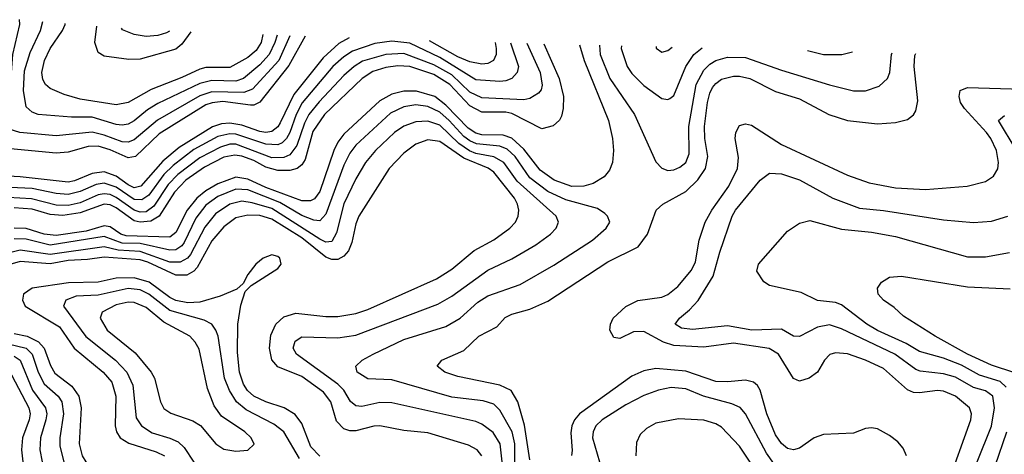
# Model space of a CAD drawing. Header units: inches. Extents: x 1308407 to 1441228, y 959628 to 1036311.
# Tile 627 of 656: x 1386209 to 1389493, y 1030475 to 1031926. Entities that reach past the tile are written whole.
import ezdxf

# ---------------------------------------------------------------- set-up
doc = ezdxf.new("R2010")
doc.units = ezdxf.units.IN
doc.header["$MEASUREMENT"] = 0
doc.layers.add('B3083', color=7, linetype='Continuous')

msp = doc.modelspace()

# ---------------------------------------------------------------- linework, layer by layer
at = {"layer": 'B3083', "color": 5}
for points, elevation in [([(1387110.2, 1031872.8), (1387073.2, 1031790), (1386985.7, 1031694.3), (1386956.5, 1031683.5), (1386850, 1031685.6), (1386810, 1031672.3), (1386668.7, 1031591.3), (1386590, 1031525.6), (1386570, 1031517.5), (1386550, 1031518), (1386490, 1031541), (1386450, 1031550.4), (1386330, 1031538.1), (1386209.4, 1031549.4), (1386170, 1031562.2), (1386158.9, 1031570), (1386150, 1031584.5), (1386148.1, 1031610), (1386176.9, 1031690), (1386185.8, 1031810), (1386209.5, 1031910), (1386207.8, 1031926.4)], 2560), ([(1387067.6, 1031874.5), (1387059.4, 1031850), (1387040.7, 1031810), (1387010, 1031775.2), (1386955.3, 1031730), (1386930, 1031720.7), (1386850, 1031723.6), (1386810, 1031713.1), (1386670, 1031646.9), (1386634.8, 1031625.2), (1386590, 1031588.3), (1386570, 1031578), (1386550, 1031574.5), (1386530, 1031576.7), (1386450, 1031601.4), (1386381.2, 1031601.2), (1386270.3, 1031610.3), (1386250, 1031617.5), (1386230, 1031635.8), (1386220.9, 1031690), (1386224.9, 1031755.1), (1386243.1, 1031816.9), (1386277.7, 1031890), (1386286.3, 1031919.9)], 2540), ([(1387019.5, 1031876.3), (1387013.9, 1031850), (1386997, 1031823), (1386970, 1031799.9), (1386910, 1031766.6), (1386830, 1031766.5), (1386810, 1031761.5), (1386750, 1031733), (1386646.9, 1031693.1), (1386570, 1031650.3), (1386530, 1031642.3), (1386410, 1031661.2), (1386356.6, 1031676.6), (1386310, 1031696.9), (1386295.2, 1031710), (1386286.2, 1031726.2), (1386283, 1031750), (1386291, 1031790), (1386310.3, 1031830), (1386351.5, 1031890), (1386360.3, 1031910), (1386360.7, 1031913.8)], 2520), ([(1386779.9, 1031885.6), (1386750, 1031844.9), (1386730, 1031827.6), (1386610, 1031794.3), (1386572.9, 1031792.9), (1386490, 1031804.3), (1386470, 1031817.1), (1386458.9, 1031850), (1386465.8, 1031905.1)], 2480), ([(1386708.6, 1031888.4), (1386698.1, 1031881.9), (1386670, 1031873.1), (1386630, 1031870.7), (1386590, 1031876.6), (1386551.9, 1031891.9), (1386548.1, 1031898.4)], 2460), ([(1387307.9, 1031865.2), (1387272.8, 1031847.2), (1387221.1, 1031798.9), (1387123.2, 1031676.8), (1387078, 1031582), (1387070, 1031568.8), (1387050, 1031552.6), (1387030, 1031549.6), (1387010, 1031552.7), (1386950, 1031574), (1386910, 1031581.3), (1386881.6, 1031578.4), (1386851.6, 1031568.4), (1386740.6, 1031499.4), (1386686.5, 1031453.5), (1386612.8, 1031370), (1386590, 1031365.2), (1386570, 1031374.6), (1386530, 1031404.1), (1386490, 1031418.6), (1386450, 1031413.3), (1386391.5, 1031388.5), (1386370, 1031384.1), (1386210, 1031402.2), (1386110, 1031407.6)], 2620), ([(1387160.8, 1031870.9), (1387106.5, 1031773.5), (1387009.6, 1031650.4), (1386990, 1031640.8), (1386978.9, 1031641.1), (1386886.6, 1031653.4), (1386850.8, 1031649.2), (1386830, 1031641.8), (1386674.4, 1031545.6), (1386595, 1031470), (1386570, 1031464.9), (1386510, 1031491.7), (1386470, 1031503.7), (1386437.5, 1031502.5), (1386370, 1031484.5), (1386330, 1031481.2), (1386130, 1031499.5)], 2580), ([(1387845.3, 1031848.9), (1387872.3, 1031770), (1387867.9, 1031750), (1387850, 1031729.9), (1387830, 1031721.7), (1387810, 1031719.6), (1387730, 1031725.4), (1387610, 1031800.1), (1387510, 1031847.6), (1387450, 1031854.6), (1387393.3, 1031846.7), (1387319, 1031821), (1387290, 1031802.3), (1387253.5, 1031770), (1387150.9, 1031649.1), (1387130.8, 1031610), (1387109.6, 1031550), (1387098.7, 1031530), (1387084.4, 1031515.6), (1387070, 1031508.5), (1387030, 1031510.5), (1386930, 1031544.5), (1386910, 1031545.6), (1386870, 1031536), (1386790, 1031492.9), (1386720.7, 1031439.3), (1386690, 1031409.7), (1386639.4, 1031340.6), (1386615.6, 1031324.4), (1386590, 1031326.3), (1386530, 1031367), (1386490, 1031380.1), (1386463.8, 1031376.2), (1386410, 1031352.3), (1386370, 1031342.9), (1386330, 1031346), (1386250, 1031362.3), (1386152.4, 1031367.6)], 2640), ([(1387899.7, 1031847.5), (1387944.1, 1031750), (1387951.8, 1031708.2), (1387947.9, 1031692.1), (1387939.2, 1031680.8), (1387910, 1031662.7), (1387890, 1031658.9), (1387750, 1031665.4), (1387710, 1031684.4), (1387650, 1031741.9), (1387590, 1031775.4), (1387490, 1031813.4), (1387430, 1031810.4), (1387352.6, 1031787.4), (1387324.5, 1031770), (1387290, 1031740.3), (1387207.4, 1031652.6), (1387173.2, 1031610), (1387158.6, 1031581.4), (1387133.5, 1031506.5), (1387110, 1031475), (1387090, 1031466.2), (1387050, 1031465), (1386930, 1031510.3), (1386910, 1031510.3), (1386878.8, 1031501.2), (1386810, 1031465.4), (1386736.2, 1031410), (1386704, 1031376), (1386655.9, 1031304.1), (1386630, 1031285.1), (1386610, 1031283.9), (1386590, 1031290.9), (1386530, 1031332.8), (1386510, 1031342.2), (1386490, 1031345.2), (1386470, 1031341.9), (1386410, 1031314.5), (1386370, 1031306.1), (1386330, 1031307.1), (1386248, 1031328), (1386170, 1031332.7)], 2660), ([(1387957, 1031846), (1388007.6, 1031730), (1388022.3, 1031670), (1388021.4, 1031630), (1388015.6, 1031604.4), (1388009.2, 1031590.8), (1387987.6, 1031572.4), (1387950, 1031562), (1387850, 1031612.9), (1387830, 1031617.1), (1387750, 1031617.2), (1387710, 1031638.4), (1387643.6, 1031710), (1387590, 1031742.8), (1387510, 1031769.6), (1387470, 1031772.3), (1387430, 1031766.4), (1387386.8, 1031753.2), (1387350.9, 1031730), (1387225.3, 1031610), (1387186.8, 1031553.2), (1387160.4, 1031459.6), (1387150, 1031442.2), (1387134.7, 1031430), (1387110, 1031423.1), (1387070, 1031422.9), (1387030, 1031433.9), (1386990, 1031456.4), (1386950, 1031470.8), (1386926, 1031473.9), (1386890, 1031467.3), (1386825.6, 1031434.4), (1386763, 1031390), (1386725.2, 1031350), (1386673.9, 1031270), (1386646.4, 1031253.6), (1386610, 1031249.8), (1386590, 1031254.6), (1386530, 1031298.6), (1386510, 1031308.2), (1386490, 1031310.8), (1386410, 1031281.2), (1386352.6, 1031272.6), (1386310, 1031275.9), (1386250, 1031293.7), (1386190, 1031298.5)], 2680), ([(1388075.7, 1031842.9), (1388091.2, 1031790), (1388172.3, 1031590), (1388186.3, 1031530), (1388189.6, 1031490), (1388186, 1031450), (1388175.8, 1031424.2), (1388157.9, 1031402.1), (1388121, 1031379), (1388089.8, 1031370.2), (1388050.1, 1031369.9), (1387991.5, 1031390), (1387944.4, 1031424.4), (1387890, 1031493.8), (1387850, 1031531), (1387821.2, 1031541.2), (1387750, 1031542.3), (1387730, 1031547.8), (1387704, 1031564), (1387630, 1031640.7), (1387593, 1031670), (1387532.6, 1031687.4), (1387490, 1031687.6), (1387450, 1031677.6), (1387410, 1031655.9), (1387290, 1031544.5), (1387270, 1031517.4), (1387256.9, 1031490), (1387210, 1031352.3), (1387191.8, 1031328.2), (1387178.1, 1031321.9), (1387150, 1031321.9), (1387030, 1031365.6), (1386970, 1031394.2), (1386930, 1031400.9), (1386870, 1031378.5), (1386830, 1031354.9), (1386799.3, 1031330), (1386766.9, 1031290), (1386730, 1031215.4), (1386710, 1031200.5), (1386564.2, 1031204.2), (1386546, 1031210), (1386510, 1031234.8), (1386490, 1031238.1), (1386430, 1031220.7), (1386330, 1031206.3), (1386290, 1031210.5), (1386230, 1031229.3), (1386190, 1031230.3)], 2720), ([(1387794.5, 1031850.2), (1387798.2, 1031830), (1387797.9, 1031810), (1387789.4, 1031790), (1387770, 1031779.7), (1387750, 1031778.2), (1387710, 1031786.1), (1387670, 1031802.3), (1387575, 1031855.9)], 2620), ([(1388142, 1031841.2), (1388145.1, 1031810), (1388176.7, 1031730), (1388259.8, 1031610), (1388330, 1031452.2), (1388350.2, 1031430.2), (1388370, 1031423.2), (1388390, 1031425.1), (1388410, 1031433.4), (1388430.4, 1031450), (1388441.2, 1031478.8), (1388440.9, 1031570), (1388465.4, 1031710), (1388490, 1031757.5), (1388510, 1031777.9), (1388530, 1031790.4), (1388570, 1031801.6), (1388630, 1031800.4), (1388750, 1031757.3), (1388910, 1031708.7), (1388990, 1031688.9), (1389030, 1031688.9), (1389075.6, 1031704.4), (1389103.4, 1031730), (1389110.4, 1031750), (1389116.3, 1031810), (1389118.6, 1031815.9)], 2740), ([(1388215.8, 1031839.3), (1388214.7, 1031830), (1388234.6, 1031770), (1388250, 1031747.1), (1388290, 1031706.9), (1388350, 1031662.7), (1388370, 1031659.3), (1388376.7, 1031663.3), (1388390, 1031673.2), (1388430.2, 1031769.8), (1388457.5, 1031810), (1388485.5, 1031832.3)], 2760), ([(1388331, 1031836.3), (1388331.6, 1031831.6), (1388350, 1031818.3), (1388370, 1031823.5), (1388384.6, 1031834.9)], 2780), ([(1387910, 1030456.9), (1387892.1, 1030572.1), (1387869.9, 1030650), (1387848, 1030688), (1387810, 1030706.4), (1387670, 1030734.8), (1387626.3, 1030750), (1387601.1, 1030770), (1387616.9, 1030790), (1387690, 1030821.7), (1387739.8, 1030870), (1387799.6, 1030900.4), (1387827.9, 1030932), (1387850, 1030943), (1387910, 1030959.6), (1387970, 1030987), (1388170, 1031118.4), (1388271.7, 1031168.3), (1388302.8, 1031210), (1388331.8, 1031290), (1388354, 1031310), (1388430, 1031352.4), (1388470, 1031391.3), (1388496.3, 1031430), (1388504.4, 1031470), (1388494.3, 1031530), (1388492.8, 1031570), (1388502.7, 1031650), (1388510, 1031681), (1388519.7, 1031700.3), (1388530, 1031713.8), (1388550, 1031727.5), (1388590, 1031737.8), (1388610, 1031738), (1388644.2, 1031730), (1388730, 1031686.9), (1388810, 1031662.4), (1388907.2, 1031610), (1388970, 1031589.7), (1389070, 1031578.5), (1389130, 1031583), (1389170, 1031593.2), (1389190, 1031608.4), (1389197.9, 1031622.1), (1389204.7, 1031655.3), (1389191.6, 1031770), (1389193.8, 1031806.2), (1389197.5, 1031813.9)], 2720), ([(1388836.8, 1031823.2), (1388890, 1031809.6), (1388950.4, 1031809.6), (1388986.9, 1031819.3)], 2760), ([(1389302.3, 1030370), (1389380.8, 1030590), (1389383.1, 1030610), (1389376.6, 1030630), (1389330, 1030669.5), (1389290, 1030686.4), (1389270, 1030688.4), (1389210, 1030680.3), (1389190, 1030682.1), (1389170.2, 1030690.2), (1389090, 1030762.1), (1389030, 1030789.9), (1388970, 1030810.8), (1388930, 1030814.6), (1388911.3, 1030808.7), (1388893.5, 1030790), (1388870, 1030749.8), (1388842.3, 1030730), (1388810, 1030719.1), (1388790, 1030728.4), (1388740.1, 1030810), (1388708.2, 1030828.2), (1388590, 1030846.4), (1388490, 1030832.5), (1388390, 1030838.1), (1388355.6, 1030850), (1388290, 1030884.8), (1388256.2, 1030883.8), (1388210, 1030862.3), (1388190, 1030865.8), (1388177, 1030890), (1388179.1, 1030910), (1388188, 1030930), (1388230, 1030969.1), (1388270, 1030988.3), (1388350, 1031000.3), (1388370, 1031009.1), (1388404.1, 1031035.9), (1388449.4, 1031090), (1388462.5, 1031117.5), (1388474.5, 1031190), (1388494.9, 1031250), (1388517.4, 1031290), (1388574.2, 1031370), (1388603.3, 1031430), (1388605.7, 1031465.7), (1388595, 1031530), (1388597.6, 1031550), (1388610, 1031573.4), (1388630, 1031578.9), (1388650, 1031574.2), (1388749.7, 1031509.7), (1388970, 1031407.2), (1389041.5, 1031381.5), (1389130, 1031365), (1389230, 1031359.3), (1389369.3, 1031370.7), (1389430, 1031386.3), (1389456.2, 1031403.8), (1389471.3, 1031428.7), (1389473.7, 1031450), (1389466.7, 1031490), (1389448.3, 1031530), (1389433.5, 1031550), (1389359.9, 1031630), (1389347.1, 1031650), (1389341.7, 1031670), (1389345.2, 1031690), (1389370, 1031699.6), (1389590, 1031692.8)], 2680), ([(1387860, 1030390), (1387859.6, 1030510), (1387851.4, 1030550), (1387810, 1030623), (1387790, 1030642.8), (1387754, 1030654), (1387650, 1030666.1), (1387450, 1030724.3), (1387370, 1030727.7), (1387334.5, 1030750), (1387329.9, 1030770.1), (1387351.1, 1030790), (1387387.4, 1030810), (1387490, 1030858.2), (1387630, 1030902), (1387678, 1030930), (1387737.2, 1030982.8), (1387770, 1031004.4), (1387877.7, 1031042.3), (1387990, 1031106.5), (1388119, 1031190), (1388165.3, 1031230), (1388177, 1031250), (1388169.7, 1031270), (1388159.8, 1031279.8), (1388135.7, 1031295.7), (1388030, 1031325.3), (1387970, 1031352.8), (1387910, 1031398.6), (1387861.6, 1031470), (1387834.4, 1031494.4), (1387810, 1031504.2), (1387732.2, 1031512.2), (1387710, 1031521.8), (1387690, 1031536.2), (1387641.6, 1031590), (1387610, 1031618), (1387570, 1031636.7), (1387530, 1031642.1), (1387490, 1031635.7), (1387445.4, 1031614.6), (1387330, 1031506.9), (1387310, 1031480.7), (1387290, 1031440.8), (1387230, 1031276.8), (1387210, 1031254.9), (1387190, 1031256.7), (1387150, 1031272.7), (1387076.5, 1031316.5), (1386970, 1031358.1), (1386930, 1031361), (1386870, 1031336), (1386830, 1031307), (1386796, 1031264), (1386757.3, 1031182.7), (1386749, 1031171), (1386730, 1031158.5), (1386710, 1031156.6), (1386610, 1031179.1), (1386550, 1031180.5), (1386490, 1031202), (1386310, 1031173.7), (1386230, 1031193.4), (1386190, 1031194.4)], 2740), ([(1389532.3, 1031492.3), (1389473.3, 1031590), (1389493.2, 1031606.8)], 2660), ([(1387817.8, 1030450), (1387811.3, 1030510), (1387788.1, 1030548.1), (1387750, 1030576.4), (1387730, 1030585), (1387450, 1030647.2), (1387410, 1030648.3), (1387350, 1030635.4), (1387330, 1030636.7), (1387311.8, 1030651.8), (1387289.6, 1030690), (1387270.3, 1030710), (1387131.9, 1030810), (1387120.5, 1030830), (1387127, 1030853), (1387150, 1030867.9), (1387270, 1030863.8), (1387330, 1030872.6), (1387603, 1030977), (1387650, 1031003.7), (1387770, 1031090.6), (1387850, 1031127.6), (1387930, 1031174.6), (1387979.4, 1031210), (1387998, 1031230), (1388005.6, 1031250), (1387998.5, 1031270), (1387867.4, 1031387.4), (1387823.3, 1031450), (1387790, 1031468.2), (1387730, 1031479.6), (1387708.4, 1031488.4), (1387673.1, 1031513.1), (1387610, 1031574.5), (1387570, 1031588), (1387530, 1031585.7), (1387490, 1031570.6), (1387459.1, 1031550), (1387395.2, 1031490), (1387361.9, 1031450), (1387330, 1031395.2), (1387290, 1031311.2), (1387265.4, 1031214.6), (1387250, 1031185.8), (1387230, 1031183.8), (1387210, 1031193.6), (1387050, 1031296.1), (1386984.6, 1031315.4), (1386950, 1031320.9), (1386909.7, 1031310.3), (1386862.2, 1031277.8), (1386826.4, 1031233.6), (1386778, 1031142), (1386768.6, 1031130), (1386743.7, 1031116.3), (1386710, 1031116.8), (1386610, 1031152.9), (1386536.8, 1031156.8), (1386490, 1031167.5), (1386310, 1031142.4), (1386210, 1031157.1), (1386050, 1031116.3)], 2760), ([(1387750.2, 1030470.2), (1387734.4, 1030490), (1387706, 1030506), (1387570, 1030546.9), (1387490, 1030554.4), (1387410, 1030569.9), (1387390, 1030569.6), (1387330, 1030553.7), (1387310, 1030553.8), (1387290, 1030560.3), (1387265.6, 1030585.6), (1387246, 1030650), (1387222.4, 1030682.4), (1387150, 1030734.7), (1387070, 1030767.7), (1387050.2, 1030790.2), (1387042.1, 1030830), (1387046.5, 1030873.5), (1387063.3, 1030910), (1387090, 1030934.1), (1387130, 1030946.8), (1387230, 1030935), (1387270, 1030935.6), (1387330, 1030945.8), (1387370, 1030958.7), (1387599, 1031061), (1387650, 1031093.6), (1387724.8, 1031155.2), (1387790, 1031191.1), (1387843.7, 1031230), (1387862.7, 1031250), (1387871.1, 1031270), (1387873, 1031290), (1387868.6, 1031310), (1387859.5, 1031330), (1387790, 1031416.8), (1387770.9, 1031430.9), (1387690, 1031463.9), (1387610, 1031519.8), (1387570, 1031525.6), (1387530, 1031510.8), (1387490, 1031481.2), (1387440.9, 1031430), (1387339.9, 1031270), (1387330, 1031244.4), (1387317, 1031183), (1387305, 1031155), (1387290, 1031136.6), (1387270, 1031126.2), (1387250, 1031126.1), (1387230, 1031133.6), (1387150, 1031197.8), (1387050, 1031260.6), (1387010, 1031272.5), (1386970, 1031274.2), (1386930, 1031264.5), (1386890, 1031235), (1386850, 1031187.8), (1386800.6, 1031099.4), (1386790, 1031087.1), (1386766.4, 1031073.6), (1386730, 1031073.1), (1386636.5, 1031116.5), (1386610, 1031124.5), (1386490, 1031133.8), (1386434.5, 1031125.5), (1386370, 1031122.5), (1386310, 1031111.5), (1386210, 1031118.6), (1386110, 1031089.9)], 2780), ([(1389401.9, 1030450), (1389450, 1030569.2), (1389459.5, 1030630), (1389454.2, 1030670), (1389430, 1030687.2), (1389390, 1030698.2), (1389330, 1030733.3), (1389290, 1030744.3), (1389212.6, 1030752.6), (1389198.1, 1030758.1), (1389128.1, 1030810), (1388950, 1030894.1), (1388910, 1030908), (1388870, 1030899.8), (1388810, 1030868.6), (1388790, 1030869.9), (1388750, 1030892.9), (1388650.4, 1030889.6), (1388570, 1030904.7), (1388452.5, 1030892.5), (1388416.4, 1030896.4), (1388395.4, 1030910), (1388409.8, 1030930), (1388442.8, 1030957.2), (1388471.1, 1030988.9), (1388521.9, 1031070), (1388544.3, 1031150), (1388584.8, 1031270), (1388596, 1031290), (1388678.5, 1031390), (1388710, 1031413.5), (1388750, 1031412.1), (1388810, 1031391.9), (1388921.2, 1031330), (1389010, 1031297.4), (1389089.3, 1031289.3), (1389290, 1031258), (1389390, 1031248.9), (1389450, 1031253.5), (1389504.2, 1031270)], 2660), ([(1389499.4, 1030699.4), (1389478.6, 1030718.6), (1389410, 1030740), (1389350, 1030773.2), (1389290, 1030796.4), (1389210, 1030818.8), (1389165.7, 1030845.7), (1389070, 1030889.1), (1389034.1, 1030910), (1388950, 1030974.3), (1388930, 1030982.6), (1388870, 1030988.4), (1388815.7, 1031015.7), (1388710, 1031039.1), (1388690.9, 1031050.9), (1388667.3, 1031087.2), (1388673, 1031110), (1388770, 1031220.3), (1388810, 1031246.5), (1388843.9, 1031256.1), (1388950, 1031227.5), (1389050, 1031216.7), (1389130, 1031202), (1389370, 1031134.4), (1389430, 1031134.7), (1389510, 1031149)], 2640), ([(1387210, 1030469), (1387180.2, 1030500.2), (1387150, 1030577.7), (1387127.9, 1030607.9), (1387090.9, 1030630.9), (1387030, 1030650.5), (1386990, 1030669), (1386968.5, 1030688.5), (1386955.4, 1030710), (1386942.3, 1030750), (1386935.5, 1030815.5), (1386935.9, 1030910), (1386946.3, 1030973.7), (1386961.2, 1031018.8), (1386981.1, 1031038.9), (1387070, 1031095.3), (1387081, 1031110), (1387076.4, 1031130), (1387070, 1031135.5), (1387050, 1031141.4), (1387020.3, 1031130), (1386996.5, 1031110), (1386970, 1031075.6), (1386954.2, 1031045.8), (1386932.8, 1031027.2), (1386877.1, 1031002.8), (1386810, 1030983.3), (1386770, 1030981.1), (1386730, 1030989.3), (1386710, 1030999.1), (1386640.1, 1031050), (1386590, 1031064.7), (1386530, 1031063.6), (1386470, 1031050.2), (1386371.8, 1031048.2), (1386250.2, 1031030), (1386221.9, 1031010), (1386218, 1030990), (1386227.1, 1030970), (1386341.1, 1030901.1), (1386390, 1030829.3), (1386487.1, 1030750), (1386515.8, 1030715.8), (1386529.2, 1030670), (1386526.9, 1030570), (1386531.8, 1030550), (1386544.2, 1030530), (1386572.7, 1030512.7), (1386663.9, 1030483.9), (1386692.1, 1030470)], 2820), ([(1389527.6, 1030747.6), (1389450, 1030772.6), (1389369.4, 1030810), (1389262, 1030870), (1389156.9, 1030936.9), (1389125.7, 1030965.7), (1389089.7, 1030990), (1389071.6, 1031010), (1389069.4, 1031030), (1389082.7, 1031050), (1389110, 1031066.4), (1389150, 1031070.2), (1389370, 1031033.9), (1389512.5, 1031027.5)], 2620), ([(1387141.9, 1030461.8), (1387090, 1030550.4), (1387056.3, 1030576.3), (1386963.7, 1030623.7), (1386932.1, 1030650), (1386908, 1030688), (1386892.2, 1030730), (1386870.2, 1030870.2), (1386863.1, 1030890), (1386849.3, 1030909.3), (1386823.6, 1030923.6), (1386710, 1030954.9), (1386639.6, 1031010), (1386610, 1031024.7), (1386570, 1031028.7), (1386470, 1031006.7), (1386396.7, 1031003.3), (1386362.2, 1030990), (1386354.8, 1030970), (1386429, 1030869), (1386528.3, 1030790), (1386565.6, 1030750), (1386586.1, 1030706.1), (1386597.1, 1030597.2), (1386614.7, 1030570), (1386650, 1030547.4), (1386710, 1030529.7), (1386736.8, 1030516.8), (1386757.8, 1030497.8), (1386790, 1030448.8)], 2840), ([(1386190, 1030878.4), (1386233.8, 1030870), (1386271.3, 1030851.3), (1386289.9, 1030829.9), (1386311.8, 1030771.8), (1386326.4, 1030746.4), (1386382.5, 1030702.5), (1386405.5, 1030670), (1386413.6, 1030630), (1386406.8, 1030510), (1386416.6, 1030470), (1386429.2, 1030450), (1386470.7, 1030430.7), (1386606.7, 1030406.7), (1386629.7, 1030389.7), (1386672.6, 1030290), (1386673.3, 1030270), (1386637, 1030170), (1386634.3, 1030150), (1386674.3, 1030000)], 2780), ([(1386170, 1030844.6), (1386230.1, 1030830), (1386250.3, 1030810), (1386270.8, 1030750), (1386290, 1030710.6), (1386336.7, 1030670), (1386349.4, 1030650), (1386354.6, 1030610), (1386342.6, 1030530), (1386342.6, 1030502.6), (1386355.5, 1030450)], 2760), ([(1386190, 1030802.9), (1386209.9, 1030789.9), (1386251.7, 1030690), (1386294.8, 1030630), (1386298.8, 1030610), (1386296.3, 1030590), (1386278.5, 1030530), (1386276, 1030490), (1386283.2, 1030450)], 2740), ([(1386170, 1030761.4), (1386239.6, 1030630), (1386244.2, 1030610), (1386240.8, 1030590), (1386218, 1030530), (1386214.3, 1030490), (1386223.9, 1030410), (1386244.3, 1030364.3), (1386262.2, 1030342.2), (1386286, 1030326), (1386370, 1030303.4), (1386450, 1030296.6), (1386469.5, 1030289.5), (1386491.9, 1030270), (1386498.4, 1030250), (1386493, 1030230), (1386423.6, 1030130), (1386393.2, 1030070), (1386388, 1030048), (1386392.4, 1030032.4), (1386405.8, 1030025.8), (1386470, 1030017.9), (1386506.2, 1030006.2), (1386513.4, 1030000)], 2720), ([(1389166.9, 1030470), (1389155.9, 1030495.9), (1389137.3, 1030517.3), (1389110, 1030537.6), (1389070, 1030559.9), (1389050, 1030563.9), (1389030, 1030561.2), (1388990, 1030545.5), (1388890, 1030541.8), (1388858.6, 1030530), (1388810, 1030496.1), (1388790, 1030489.9), (1388770, 1030495), (1388750, 1030510.9), (1388730, 1030540.2), (1388700.4, 1030610), (1388678.3, 1030690), (1388670, 1030704.9), (1388655.7, 1030715.7), (1388630, 1030722.4), (1388570, 1030716.8), (1388530, 1030718.6), (1388430, 1030753.3), (1388330, 1030762.3), (1388290, 1030754.5), (1388250, 1030735.9), (1388075.4, 1030610), (1388059.1, 1030590), (1388050.1, 1030570), (1388047.3, 1030547.3), (1388051.4, 1030488.6), (1388049, 1030471)], 2720), ([(1388749, 1030410), (1388699.3, 1030479.3), (1388630, 1030610.6), (1388611.5, 1030631.5), (1388583.8, 1030643.8), (1388489.9, 1030669.9), (1388430, 1030694.3), (1388381.9, 1030698.1), (1388338.9, 1030690), (1388290, 1030671.7), (1388230, 1030640.4), (1388151.7, 1030590), (1388130.8, 1030570), (1388121.7, 1030550), (1388119.3, 1030530), (1388142.9, 1030450)], 2740), ([(1388694.7, 1030374.7), (1388610, 1030502.4), (1388550, 1030566.1), (1388530, 1030577.6), (1388490, 1030588.8), (1388406.1, 1030593.9), (1388330, 1030579.1), (1388298.9, 1030561.1), (1388278, 1030542), (1388265.4, 1030514.6), (1388263.7, 1030470)], 2760), ([(1389437.7, 1030000), (1389431, 1030170), (1389421.5, 1030241.5), (1389404, 1030310), (1389406.7, 1030330), (1389415.7, 1030350), (1389462.7, 1030437.3), (1389501.3, 1030550)], 2640)]:
    msp.add_lwpolyline(points, dxfattribs=dict(at, elevation=elevation))
at = {"layer": 'B3083', "color": 5, "elevation": 2860}
msp.add_lwpolyline([(1386570, 1030983.2), (1386530, 1030974.3), (1386484.1, 1030950), (1386477.3, 1030930), (1386501, 1030890), (1386594.1, 1030814.1), (1386647.7, 1030750), (1386658.7, 1030730), (1386678.9, 1030650), (1386690, 1030628.6), (1386712.3, 1030612.3), (1386786.7, 1030586.7), (1386811.8, 1030571.8), (1386862.9, 1030510), (1386890, 1030492.4), (1386930, 1030485.8), (1386970, 1030488.7), (1386990.8, 1030509.2), (1386980.7, 1030530), (1386959.4, 1030550), (1386882.2, 1030602.2), (1386857, 1030637), (1386835.2, 1030695.2), (1386806.8, 1030826.8), (1386794.5, 1030850), (1386776.2, 1030870), (1386690, 1030916.5), (1386630, 1030965.1), (1386590, 1030982.2)], close=True, dxfattribs=at)

doc.saveas('drawing.dxf')
